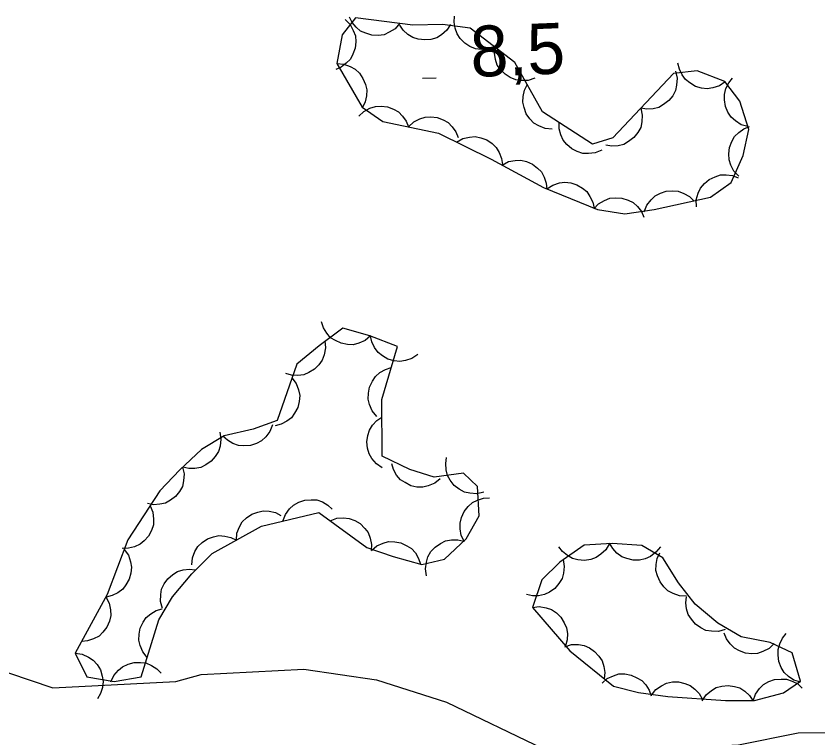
# Model space of a CAD drawing. Extents: x 336540 to 340074, y 5572036 to 5573747.
# Drawn here: x 337643.29 to 337690.59, y 5573539.78 to 5573582.37 of the extents above; entities that cross this region are included whole.
import ezdxf

# ---------------------------------------------------------------- set-up
doc = ezdxf.new("R2010")
doc.units = 0
for name, color, linetype in [('Niveau 2', 7, 'Continuous'), ('Niveau 3', 7, 'Continuous'), ('Niveau 44', 7, 'Continuous')]:
    doc.layers.add(name, color=color, linetype=linetype)

msp = doc.modelspace()

# ---------------------------------------------------------------- linework, layer by layer
at = {"layer": 'Niveau 2'}
msp.add_lwpolyline([(337642.84, 5573543.62), (337645.45, 5573542.73), (337652.71, 5573543.11), (337654.2, 5573543.52), (337660.26, 5573543.84), (337664.54, 5573543.2), (337668.68, 5573541.89), (337674.4, 5573539.13), (337675.92, 5573538.87), (337685.9, 5573539.37), (337689.41, 5573540.08), (337693.63, 5573540.12), (337696.65, 5573540.79), (337701.28, 5573539.67), (337709.18, 5573540.92), (337714.39, 5573541.36), (337717.81, 5573540.86), (337720.22, 5573539.95), (337728.24, 5573538.85), (337734.3, 5573536.12), (337742.15, 5573534.82)], dxfattribs=at)
at = {"layer": 'Niveau 3'}
msp.add_line((337667.26, 5573578.7), (337668.07, 5573578.73), dxfattribs=at)
at = {"layer": 'Niveau 44'}
for points in [[(337662.69, 5573582.16), (337662.99, 5573581.87), (337663.18, 5573581.51), (337663.3, 5573581.2), (337663.32, 5573580.85), (337663.29, 5573580.48), (337663.15, 5573580.12), (337663.01, 5573579.83), (337662.76, 5573579.58), (337662.47, 5573579.36), (337662.14, 5573579.21)], [(337662.2, 5573579.56), (337663.71, 5573576.99), (337664.93, 5573576.15), (337668.21, 5573575.45), (337671.32, 5573573.93), (337674.4, 5573572.25), (337677.58, 5573570.95), (337679.19, 5573570.69), (337680.92, 5573570.95), (337684.25, 5573571.69), (337685.47, 5573572.54), (337686.18, 5573574.14), (337686.51, 5573575.68), (337685.98, 5573577.34), (337685.09, 5573578.5), (337683.47, 5573579.14), (337682.07, 5573578.98), (337678.48, 5573575.18), (337677.29, 5573574.81), (337674.34, 5573576.72), (337672.71, 5573579.62), (337670.07, 5573581.66), (337668.44, 5573581.87), (337666.69, 5573581.84), (337663.3, 5573582.27), (337662.52, 5573581.26), (337662.2, 5573579.56)], [(337665.92, 5573581.94), (337665.65, 5573581.62), (337665.3, 5573581.41), (337665, 5573581.27), (337664.65, 5573581.23), (337664.28, 5573581.24), (337663.91, 5573581.35), (337663.61, 5573581.48), (337663.35, 5573581.71), (337663.11, 5573581.99), (337662.95, 5573582.31)], [(337671.52, 5573580.54), (337671.12, 5573580.41), (337670.72, 5573580.4), (337670.39, 5573580.44), (337670.06, 5573580.57), (337669.75, 5573580.77), (337669.49, 5573581.05), (337669.3, 5573581.32), (337669.18, 5573581.65), (337669.12, 5573582.01), (337669.15, 5573582.37)], [(337668.92, 5573581.88), (337668.69, 5573581.53), (337668.38, 5573581.27), (337668.1, 5573581.09), (337667.76, 5573580.99), (337667.39, 5573580.96), (337667.01, 5573581.01), (337666.7, 5573581.1), (337666.4, 5573581.28), (337666.12, 5573581.53), (337665.92, 5573581.83)], [(337673.89, 5573578.71), (337673.5, 5573578.57), (337673.09, 5573578.57), (337672.76, 5573578.6), (337672.44, 5573578.74), (337672.13, 5573578.94), (337671.87, 5573579.22), (337671.67, 5573579.48), (337671.56, 5573579.81), (337671.5, 5573580.18), (337671.52, 5573580.54)], [(337662.2, 5573579.56), (337662.62, 5573579.53), (337663, 5573579.39), (337663.29, 5573579.23), (337663.54, 5573578.99), (337663.75, 5573578.69), (337663.89, 5573578.33), (337663.97, 5573578.01), (337663.95, 5573577.66), (337663.87, 5573577.3), (337663.72, 5573576.97)], [(337685.12, 5573578.49), (337684.77, 5573578.25), (337684.38, 5573578.13), (337684.06, 5573578.07), (337683.71, 5573578.12), (337683.36, 5573578.22), (337683.03, 5573578.42), (337682.77, 5573578.62), (337682.57, 5573578.91), (337682.41, 5573579.24), (337682.33, 5573579.59)], [(337682.19, 5573579.11), (337682.28, 5573578.7), (337682.25, 5573578.3), (337682.19, 5573577.98), (337682.02, 5573577.67), (337681.79, 5573577.38), (337681.48, 5573577.15), (337681.2, 5573576.98), (337680.86, 5573576.9), (337680.49, 5573576.87), (337680.13, 5573576.93)], [(337674.91, 5573575.7), (337674.5, 5573575.74), (337674.12, 5573575.89), (337673.83, 5573576.05), (337673.59, 5573576.3), (337673.38, 5573576.6), (337673.25, 5573576.97), (337673.17, 5573577.28), (337673.2, 5573577.63), (337673.28, 5573577.99), (337673.44, 5573578.32)], [(337686.46, 5573575.85), (337686.06, 5573575.96), (337685.72, 5573576.19), (337685.47, 5573576.4), (337685.28, 5573576.7), (337685.13, 5573577.04), (337685.08, 5573577.42), (337685.07, 5573577.75), (337685.16, 5573578.09), (337685.32, 5573578.42), (337685.54, 5573578.7)], [(337663.5, 5573576.46), (337663.8, 5573576.74), (337664.16, 5573576.93), (337664.48, 5573577.04), (337664.83, 5573577.06), (337665.19, 5573577.01), (337665.55, 5573576.87), (337665.84, 5573576.72), (337666.09, 5573576.47), (337666.3, 5573576.16), (337666.43, 5573575.83)], [(337680.13, 5573576.93), (337680.22, 5573576.52), (337680.19, 5573576.12), (337680.13, 5573575.79), (337679.96, 5573575.49), (337679.73, 5573575.2), (337679.42, 5573574.97), (337679.14, 5573574.8), (337678.8, 5573574.72), (337678.43, 5573574.69), (337678.07, 5573574.75)], [(337666.43, 5573575.83), (337666.74, 5573576.12), (337667.1, 5573576.3), (337667.41, 5573576.41), (337667.76, 5573576.43), (337668.13, 5573576.38), (337668.48, 5573576.24), (337668.77, 5573576.09), (337669.02, 5573575.84), (337669.23, 5573575.54), (337669.37, 5573575.2)], [(337677.84, 5573574.45), (337677.45, 5573574.29), (337677.05, 5573574.25), (337676.72, 5573574.26), (337676.39, 5573574.37), (337676.06, 5573574.54), (337675.78, 5573574.8), (337675.56, 5573575.04), (337675.42, 5573575.37), (337675.33, 5573575.72), (337675.32, 5573576.08)], [(337685.92, 5573572.92), (337685.63, 5573573.22), (337685.44, 5573573.58), (337685.34, 5573573.89), (337685.32, 5573574.24), (337685.36, 5573574.61), (337685.51, 5573574.97), (337685.66, 5573575.26), (337685.91, 5573575.5), (337686.21, 5573575.72), (337686.55, 5573575.85)], [(337669.27, 5573574.93), (337669.64, 5573575.14), (337670.03, 5573575.23), (337670.36, 5573575.26), (337670.71, 5573575.19), (337671.05, 5573575.06), (337671.36, 5573574.84), (337671.61, 5573574.62), (337671.78, 5573574.31), (337671.92, 5573573.97), (337671.97, 5573573.61)], [(337671.95, 5573573.58), (337672.33, 5573573.78), (337672.73, 5573573.85), (337673.06, 5573573.87), (337673.4, 5573573.78), (337673.74, 5573573.63), (337674.04, 5573573.4), (337674.27, 5573573.17), (337674.44, 5573572.86), (337674.55, 5573572.51), (337674.59, 5573572.15)], [(337683.42, 5573571.11), (337683.41, 5573571.53), (337683.53, 5573571.92), (337683.66, 5573572.22), (337683.89, 5573572.49), (337684.17, 5573572.73), (337684.52, 5573572.89), (337684.83, 5573573), (337685.18, 5573573.01), (337685.54, 5573572.96), (337685.88, 5573572.83)], [(337674.6, 5573572.17), (337674.95, 5573572.4), (337675.34, 5573572.52), (337675.66, 5573572.57), (337676.01, 5573572.53), (337676.36, 5573572.42), (337676.69, 5573572.21), (337676.95, 5573572.01), (337677.14, 5573571.72), (337677.3, 5573571.39), (337677.38, 5573571.03)], [(337680.33, 5573570.82), (337680.49, 5573571.21), (337680.74, 5573571.53), (337680.98, 5573571.76), (337681.29, 5573571.92), (337681.64, 5573572.03), (337682.02, 5573572.05), (337682.35, 5573572.03), (337682.68, 5573571.9), (337683, 5573571.72), (337683.26, 5573571.47)], [(337677.36, 5573570.99), (337677.65, 5573571.29), (337678, 5573571.49), (337678.31, 5573571.62), (337678.66, 5573571.65), (337679.02, 5573571.62), (337679.39, 5573571.5), (337679.68, 5573571.36), (337679.94, 5573571.13), (337680.17, 5573570.83), (337680.32, 5573570.51)], [(337664.19, 5573563.5), (337663.87, 5573563.23), (337663.5, 5573563.07), (337663.18, 5573562.98), (337662.83, 5573562.99), (337662.47, 5573563.06), (337662.12, 5573563.22), (337661.84, 5573563.39), (337661.61, 5573563.66), (337661.42, 5573563.98), (337661.31, 5573564.32)], [(337646.78, 5573544.78), (337647.46, 5573543.38), (337649.07, 5573543.11), (337650.67, 5573543.39), (337651.7, 5573546.75), (337652.51, 5573548.11), (337653.65, 5573549.45), (337654.85, 5573550.65), (337657.76, 5573552.27), (337661.14, 5573553.08), (337663.98, 5573551.02), (337665.53, 5573550.48), (337667.22, 5573550.01), (337668.56, 5573550.33), (337669.84, 5573551.53), (337670.61, 5573552.88), (337670.5, 5573554.62), (337669.68, 5573555.39), (337667.95, 5573555.17), (337666.51, 5573555.62), (337664.88, 5573556.4), (337664.86, 5573559.75), (337665.78, 5573562.87), (337664.15, 5573563.51), (337662.57, 5573563.96), (337661.16, 5573562.92), (337659.84, 5573561.82), (337658.68, 5573558.51), (337657.27, 5573557.99), (337655.56, 5573557.6), (337654.23, 5573556.8), (337652.95, 5573555.59), (337651.77, 5573554.36), (337649.88, 5573551.46), (337648.66, 5573548.23), (337646.78, 5573544.78)], [(337661.5, 5573563.2), (337661.54, 5573562.79), (337661.46, 5573562.39), (337661.35, 5573562.07), (337661.15, 5573561.79), (337660.89, 5573561.53), (337660.56, 5573561.33), (337660.26, 5573561.2), (337659.91, 5573561.16), (337659.54, 5573561.18), (337659.19, 5573561.28)], [(337666.98, 5573562.4), (337666.64, 5573562.16), (337666.25, 5573562.04), (337665.93, 5573561.98), (337665.58, 5573562.02), (337665.22, 5573562.13), (337664.9, 5573562.32), (337664.64, 5573562.52), (337664.43, 5573562.81), (337664.27, 5573563.14), (337664.19, 5573563.49)], [(337664.57, 5573558.75), (337664.3, 5573559.07), (337664.14, 5573559.45), (337664.06, 5573559.77), (337664.07, 5573560.12), (337664.14, 5573560.48), (337664.31, 5573560.83), (337664.48, 5573561.1), (337664.75, 5573561.33), (337665.07, 5573561.52), (337665.41, 5573561.63)], [(337659.56, 5573561.03), (337659.81, 5573560.69), (337659.95, 5573560.31), (337660.02, 5573559.98), (337659.99, 5573559.63), (337659.9, 5573559.28), (337659.71, 5573558.94), (337659.53, 5573558.67), (337659.25, 5573558.46), (337658.92, 5573558.29), (337658.57, 5573558.19)], [(337664.88, 5573555.71), (337664.54, 5573555.94), (337664.28, 5573556.26), (337664.11, 5573556.54), (337664.01, 5573556.88), (337663.98, 5573557.24), (337664.04, 5573557.62), (337664.13, 5573557.94), (337664.32, 5573558.23), (337664.57, 5573558.5), (337664.87, 5573558.71)], [(337658.41, 5573558.25), (337658.26, 5573557.86), (337658.01, 5573557.54), (337657.77, 5573557.31), (337657.46, 5573557.15), (337657.11, 5573557.03), (337656.72, 5573557.01), (337656.4, 5573557.03), (337656.07, 5573557.15), (337655.75, 5573557.34), (337655.48, 5573557.58)], [(337655.3, 5573557.81), (337655.37, 5573557.4), (337655.32, 5573557), (337655.23, 5573556.68), (337655.04, 5573556.38), (337654.8, 5573556.1), (337654.48, 5573555.89), (337654.19, 5573555.74), (337653.84, 5573555.68), (337653.47, 5573555.67), (337653.12, 5573555.75)], [(337670.87, 5573554.27), (337670.46, 5573554.18), (337670.06, 5573554.21), (337669.73, 5573554.28), (337669.42, 5573554.45), (337669.13, 5573554.67), (337668.9, 5573554.98), (337668.73, 5573555.26), (337668.65, 5573555.6), (337668.63, 5573555.97), (337668.68, 5573556.33)], [(337653.11, 5573555.76), (337653.2, 5573555.35), (337653.17, 5573554.95), (337653.1, 5573554.62), (337652.93, 5573554.32), (337652.69, 5573554.03), (337652.39, 5573553.8), (337652.11, 5573553.63), (337651.76, 5573553.56), (337651.39, 5573553.53), (337651.04, 5573553.6)], [(337668.31, 5573555.06), (337667.98, 5573554.8), (337667.6, 5573554.65), (337667.28, 5573554.57), (337666.93, 5573554.58), (337666.57, 5573554.66), (337666.23, 5573554.84), (337665.96, 5573555.01), (337665.73, 5573555.29), (337665.55, 5573555.61), (337665.45, 5573555.95)], [(337659.03, 5573552.57), (337659.17, 5573552.96), (337659.42, 5573553.29), (337659.66, 5573553.52), (337659.97, 5573553.69), (337660.32, 5573553.8), (337660.7, 5573553.83), (337661.02, 5573553.82), (337661.36, 5573553.7), (337661.68, 5573553.52), (337661.94, 5573553.27)], [(337669.74, 5573551.35), (337669.55, 5573551.72), (337669.49, 5573552.12), (337669.48, 5573552.45), (337669.57, 5573552.79), (337669.72, 5573553.13), (337669.96, 5573553.43), (337670.2, 5573553.66), (337670.51, 5573553.81), (337670.86, 5573553.93), (337671.22, 5573553.95)], [(337651.19, 5573553.47), (337651.35, 5573553.09), (337651.4, 5573552.68), (337651.39, 5573552.35), (337651.28, 5573552.02), (337651.1, 5573551.69), (337650.84, 5573551.41), (337650.6, 5573551.2), (337650.27, 5573551.06), (337649.91, 5573550.97), (337649.55, 5573550.96)], [(337656.28, 5573551.44), (337656.31, 5573551.86), (337656.46, 5573552.24), (337656.63, 5573552.53), (337656.88, 5573552.77), (337657.19, 5573552.98), (337657.55, 5573553.1), (337657.87, 5573553.18), (337658.22, 5573553.15), (337658.58, 5573553.07), (337658.9, 5573552.9)], [(337661.81, 5573552.59), (337662.2, 5573552.74), (337662.61, 5573552.76), (337662.94, 5573552.73), (337663.27, 5573552.61), (337663.58, 5573552.42), (337663.85, 5573552.14), (337664.05, 5573551.89), (337664.18, 5573551.56), (337664.25, 5573551.19), (337664.24, 5573550.83)], [(337653.66, 5573549.99), (337653.69, 5573550.4), (337653.84, 5573550.78), (337654.01, 5573551.07), (337654.26, 5573551.31), (337654.57, 5573551.52), (337654.93, 5573551.65), (337655.24, 5573551.72), (337655.6, 5573551.69), (337655.96, 5573551.61), (337656.28, 5573551.44)], [(337664.26, 5573550.83), (337664.57, 5573551.11), (337664.95, 5573551.27), (337665.26, 5573551.36), (337665.62, 5573551.35), (337665.98, 5573551.29), (337666.33, 5573551.12), (337666.61, 5573550.95), (337666.84, 5573550.69), (337667.03, 5573550.37), (337667.15, 5573550.03)], [(337667.5, 5573549.34), (337667.43, 5573549.75), (337667.49, 5573550.15), (337667.58, 5573550.47), (337667.76, 5573550.77), (337668.01, 5573551.04), (337668.33, 5573551.25), (337668.62, 5573551.4), (337668.97, 5573551.46), (337669.34, 5573551.47), (337669.69, 5573551.39)], [(337649.67, 5573550.9), (337649.91, 5573550.56), (337650.04, 5573550.17), (337650.1, 5573549.85), (337650.06, 5573549.5), (337649.96, 5573549.14), (337649.77, 5573548.81), (337649.58, 5573548.55), (337649.29, 5573548.34), (337648.96, 5573548.18), (337648.61, 5573548.09)], [(337673.74, 5573547.48), (337675.96, 5573544.91), (337678.52, 5573542.83), (337680, 5573542.45), (337681.74, 5573542.23), (337685.14, 5573541.98), (337686.85, 5573541.99), (337688.55, 5573542.43), (337689.55, 5573543.12), (337689.06, 5573544.79), (337687.77, 5573545.4), (337686.06, 5573545.75), (337684.69, 5573546.54), (337683.35, 5573547.67), (337682.36, 5573548.92), (337681.43, 5573550.41), (337680.2, 5573551.13), (337678.45, 5573551.25), (337676.79, 5573551.15), (337675.37, 5573550.14), (337674.29, 5573549.1), (337673.74, 5573547.48)], [(337678.29, 5573551.24), (337678.08, 5573550.88), (337677.78, 5573550.61), (337677.51, 5573550.42), (337677.18, 5573550.31), (337676.81, 5573550.25), (337676.43, 5573550.29), (337676.11, 5573550.36), (337675.81, 5573550.54), (337675.52, 5573550.77), (337675.3, 5573551.06)], [(337681.29, 5573551.06), (337681.03, 5573550.73), (337680.7, 5573550.49), (337680.4, 5573550.34), (337680.06, 5573550.27), (337679.69, 5573550.27), (337679.32, 5573550.36), (337679.01, 5573550.47), (337678.73, 5573550.68), (337678.48, 5573550.95), (337678.29, 5573551.26)], [(337682.84, 5573548.15), (337682.42, 5573548.16), (337682.04, 5573548.3), (337681.74, 5573548.45), (337681.49, 5573548.69), (337681.27, 5573548.98), (337681.12, 5573549.34), (337681.03, 5573549.65), (337681.04, 5573550), (337681.11, 5573550.37), (337681.25, 5573550.69)], [(337675.55, 5573550.31), (337675.62, 5573549.9), (337675.57, 5573549.5), (337675.49, 5573549.18), (337675.3, 5573548.88), (337675.06, 5573548.6), (337674.75, 5573548.38), (337674.46, 5573548.23), (337674.11, 5573548.16), (337673.74, 5573548.16), (337673.39, 5573548.23)], [(337651.92, 5573547.42), (337651.81, 5573547.82), (337651.82, 5573548.23), (337651.87, 5573548.55), (337652.02, 5573548.87), (337652.24, 5573549.17), (337652.53, 5573549.42), (337652.8, 5573549.6), (337653.14, 5573549.7), (337653.51, 5573549.74), (337653.86, 5573549.7)], [(337648.59, 5573548.1), (337648.78, 5573547.73), (337648.86, 5573547.33), (337648.87, 5573547), (337648.79, 5573546.66), (337648.64, 5573546.32), (337648.4, 5573546.02), (337648.18, 5573545.79), (337647.86, 5573545.62), (337647.51, 5573545.5), (337647.16, 5573545.47)], [(337685.12, 5573546.18), (337684.72, 5573546.06), (337684.31, 5573546.07), (337683.98, 5573546.12), (337683.67, 5573546.27), (337683.36, 5573546.49), (337683.12, 5573546.78), (337682.93, 5573547.05), (337682.83, 5573547.39), (337682.79, 5573547.75), (337682.83, 5573548.11)], [(337651.02, 5573544.52), (337650.76, 5573544.85), (337650.6, 5573545.23), (337650.52, 5573545.55), (337650.54, 5573545.9), (337650.61, 5573546.26), (337650.78, 5573546.6), (337650.96, 5573546.88), (337651.23, 5573547.1), (337651.55, 5573547.29), (337651.9, 5573547.39)], [(337673.74, 5573547.48), (337674.15, 5573547.53), (337674.56, 5573547.46), (337674.87, 5573547.36), (337675.16, 5573547.16), (337675.42, 5573546.9), (337675.62, 5573546.57), (337675.76, 5573546.28), (337675.81, 5573545.93), (337675.79, 5573545.56), (337675.7, 5573545.21)], [(337688, 5573545.35), (337687.7, 5573545.06), (337687.34, 5573544.87), (337687.03, 5573544.76), (337686.68, 5573544.74), (337686.31, 5573544.78), (337685.95, 5573544.92), (337685.66, 5573545.07), (337685.41, 5573545.32), (337685.2, 5573545.62), (337685.06, 5573545.95)], [(337689.57, 5573543.06), (337689.17, 5573543.18), (337688.84, 5573543.41), (337688.59, 5573543.64), (337688.41, 5573543.94), (337688.28, 5573544.28), (337688.23, 5573544.66), (337688.23, 5573544.99), (337688.33, 5573545.33), (337688.5, 5573545.66), (337688.72, 5573545.93)], [(337675.65, 5573545.16), (337676.05, 5573545.28), (337676.46, 5573545.28), (337676.79, 5573545.24), (337677.11, 5573545.09), (337677.41, 5573544.88), (337677.67, 5573544.6), (337677.85, 5573544.33), (337677.96, 5573543.99), (337678.01, 5573543.63), (337677.98, 5573543.27)], [(337646.78, 5573544.78), (337647.19, 5573544.72), (337647.56, 5573544.55), (337647.84, 5573544.37), (337648.07, 5573544.1), (337648.26, 5573543.79), (337648.37, 5573543.42), (337648.42, 5573543.1), (337648.38, 5573542.75), (337648.27, 5573542.39), (337648.09, 5573542.08)], [(337648.88, 5573543.08), (337649.05, 5573543.46), (337649.32, 5573543.77), (337649.57, 5573543.98), (337649.89, 5573544.13), (337650.25, 5573544.23), (337650.63, 5573544.23), (337650.95, 5573544.2), (337651.28, 5573544.05), (337651.59, 5573543.85), (337651.84, 5573543.59)], [(337677.85, 5573543), (337678.16, 5573543.28), (337678.53, 5573543.45), (337678.85, 5573543.55), (337679.2, 5573543.55), (337679.56, 5573543.49), (337679.91, 5573543.33), (337680.19, 5573543.17), (337680.43, 5573542.91), (337680.63, 5573542.6), (337680.75, 5573542.26)], [(337680.77, 5573542.3), (337681.02, 5573542.63), (337681.36, 5573542.86), (337681.65, 5573543.01), (337682, 5573543.08), (337682.37, 5573543.08), (337682.74, 5573542.99), (337683.05, 5573542.88), (337683.33, 5573542.66), (337683.58, 5573542.39), (337683.76, 5573542.08)], [(337683.75, 5573541.97), (337683.99, 5573542.32), (337684.3, 5573542.58), (337684.58, 5573542.75), (337684.92, 5573542.84), (337685.29, 5573542.88), (337685.67, 5573542.82), (337685.98, 5573542.73), (337686.28, 5573542.54), (337686.55, 5573542.29), (337686.75, 5573541.99)], [(337686.76, 5573541.97), (337686.9, 5573542.36), (337687.14, 5573542.69), (337687.37, 5573542.92), (337687.68, 5573543.1), (337688.02, 5573543.22), (337688.41, 5573543.25), (337688.73, 5573543.25), (337689.07, 5573543.13), (337689.39, 5573542.96), (337689.66, 5573542.72)]]:
    msp.add_lwpolyline(points, dxfattribs=at)

# ---------------------------------------------------------------- texts
at = {"layer": 'Niveau 3'}
msp.add_text('8,5    ', height=2.9999, rotation=2.2763, dxfattribs=at).set_placement((337670.14, 5573578.77))

doc.saveas('drawing.dxf')
